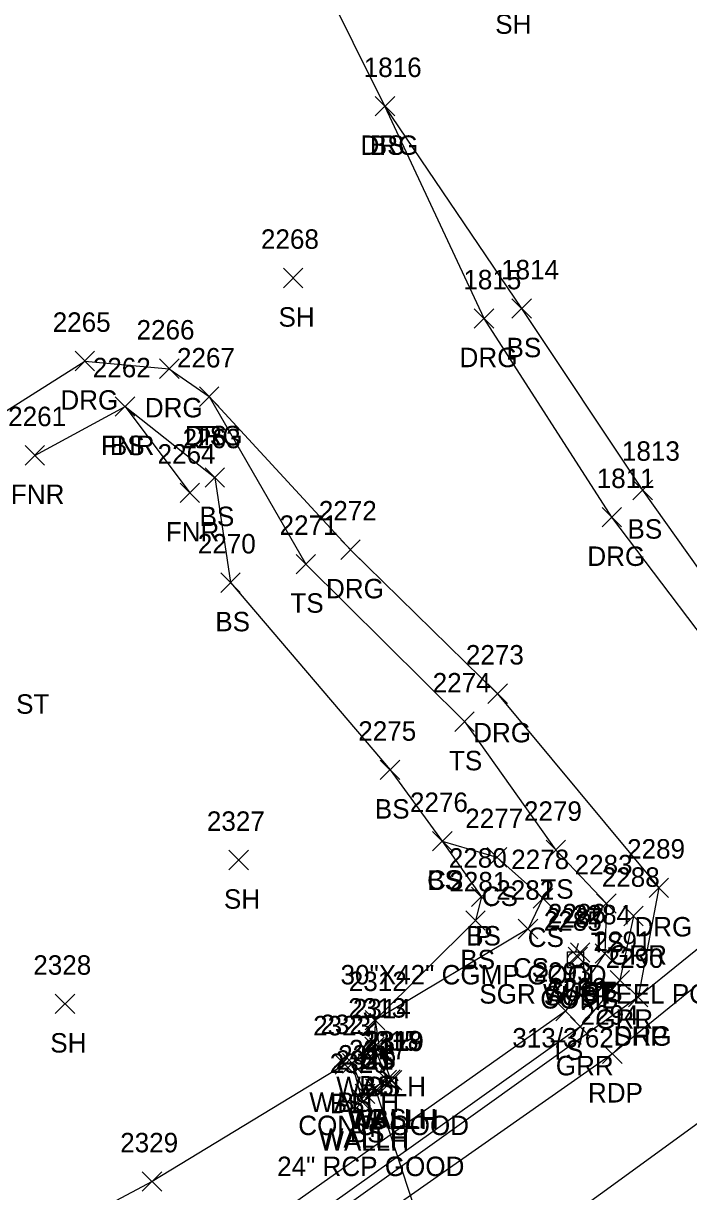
# Model space of a CAD drawing. Extents: x 1520648 to 1523413, y 732854 to 735518.
# Drawn here: x 1522064.2 to 1522132.5, y 733841.6 to 733961.6 of the extents above; entities that cross this region are included whole.
import ezdxf

# ---------------------------------------------------------------- set-up
doc = ezdxf.new("R2010")
doc.units = 0
for name, color, linetype in [('D_A', 7, 'Continuous'), ('D_C', 7, 'Continuous'), ('D_I', 7, 'Continuous'), ('D_TIC', 7, 'Continuous'), ('DCP', 7, 'Continuous'), ('DHW', 7, 'Continuous'), ('L_A', 7, 'Continuous'), ('L_I', 7, 'Continuous'), ('L_TIC', 7, 'Continuous'), ('LELB', 7, 'Continuous'), ('LFNC', 7, 'Continuous'), ('P_A', 7, 'Continuous'), ('P_I', 7, 'Continuous'), ('P_TIC', 7, 'Continuous'), ('PET', 7, 'Continuous'), ('PRC', 7, 'Continuous'), ('PSP', 7, 'Continuous'), ('R_A', 7, 'Continuous'), ('R_C', 7, 'Continuous'), ('R_I', 7, 'Continuous'), ('R_TIC', 7, 'Continuous'), ('RDG', 7, 'Continuous'), ('RGR', 7, 'Continuous'), ('U_A', 7, 'Continuous'), ('U_C', 7, 'Continuous'), ('U_I', 7, 'Continuous'), ('U_TIC', 7, 'Continuous'), ('UP', 7, 'Continuous')]:
    doc.layers.add(name, color=color, linetype=linetype)

msp = doc.modelspace()

# ---------------------------------------------------------------- linework, layer by layer
at = {"layer": 'D_TIC'}
for points in [[(1522110.25, 733870.85), (1522112.25, 733872.85)], [(1522112.25, 733870.85), (1522110.25, 733872.85)], [(1522099.76, 733855.37), (1522101.76, 733857.37)], [(1522101.76, 733855.37), (1522099.76, 733857.37)], [(1522096.99, 733853.75), (1522098.99, 733855.75)], [(1522098.99, 733853.75), (1522096.99, 733855.75)], [(1522099.35, 733851.16), (1522101.35, 733853.16)], [(1522101.35, 733851.16), (1522099.35, 733853.16)], [(1522100.91, 733852.07), (1522102.91, 733854.07)], [(1522102.91, 733852.07), (1522100.91, 733854.07)], [(1522101.09, 733852), (1522103.09, 733854)], [(1522103.09, 733852), (1522101.09, 733854)], [(1522097.97, 733850.08), (1522099.97, 733852.08)], [(1522099.97, 733850.08), (1522097.97, 733852.08)], [(1522098.03, 733849.76), (1522100.03, 733851.76)], [(1522100.03, 733849.76), (1522098.03, 733851.76)]]:
    msp.add_lwpolyline(points, dxfattribs=at)
at = {"layer": 'DCP'}
msp.add_lwpolyline([(1522100.35, 733852.16), (1522116.16, 733803.91)], dxfattribs=at)
at = {"layer": 'DHW'}
for points in [[(1522100.76, 733856.37), (1522101.91, 733853.07)], [(1522098.97, 733851.08), (1522097.99, 733854.75)], [(1522102.09, 733853), (1522099.03, 733850.76)]]:
    msp.add_lwpolyline(points, dxfattribs=at)
at = {"layer": 'L_TIC'}
for points in [[(1522100.35, 733952.08), (1522102.35, 733954.08)], [(1522102.35, 733952.08), (1522100.35, 733954.08)], [(1522090.93, 733934.43), (1522092.93, 733936.43)], [(1522092.93, 733934.43), (1522090.93, 733936.43)], [(1522114.39, 733931.29), (1522116.39, 733933.29)], [(1522116.39, 733931.29), (1522114.39, 733933.29)], [(1522082.31, 733922.24), (1522084.31, 733924.24)], [(1522084.31, 733922.24), (1522082.31, 733924.24)], [(1522073.67, 733921.23), (1522075.67, 733923.23)], [(1522075.67, 733921.23), (1522073.67, 733923.23)], [(1522073.67, 733921.23), (1522075.67, 733923.23)], [(1522075.67, 733921.23), (1522073.67, 733923.23)], [(1522064.41, 733916.21), (1522066.41, 733918.21)], [(1522066.41, 733916.21), (1522064.41, 733918.21)], [(1522082.88, 733913.94), (1522084.88, 733915.94)], [(1522084.88, 733913.94), (1522082.88, 733915.94)], [(1522080.31, 733912.36), (1522082.31, 733914.36)], [(1522082.31, 733912.36), (1522080.31, 733914.36)], [(1522126.81, 733912.65), (1522128.81, 733914.65)], [(1522128.81, 733912.65), (1522126.81, 733914.65)], [(1522092.23, 733905.04), (1522094.23, 733907.04)], [(1522094.23, 733905.04), (1522092.23, 733907.04)], [(1522084.49, 733903.13), (1522086.49, 733905.13)], [(1522086.49, 733903.13), (1522084.49, 733905.13)], [(1522108.51, 733888.85), (1522110.51, 733890.85)], [(1522110.51, 733888.85), (1522108.51, 733890.85)], [(1522100.87, 733883.89), (1522102.87, 733885.89)], [(1522102.87, 733883.89), (1522100.87, 733885.89)], [(1522106.24, 733876.57), (1522108.24, 733878.57)], [(1522108.24, 733876.57), (1522106.24, 733878.57)], [(1522106.24, 733876.57), (1522108.24, 733878.57)], [(1522108.24, 733876.57), (1522106.24, 733878.57)], [(1522117.89, 733875.66), (1522119.89, 733877.66)], [(1522119.89, 733875.66), (1522117.89, 733877.66)], [(1522085.33, 733874.63), (1522087.33, 733876.63)], [(1522087.33, 733874.63), (1522085.33, 733876.63)], [(1522111.85, 733874.91), (1522113.85, 733876.91)], [(1522113.85, 733874.91), (1522111.85, 733876.91)], [(1522110.25, 733870.85), (1522112.25, 733872.85)], [(1522112.25, 733870.85), (1522110.25, 733872.85)], [(1522116.57, 733870.7), (1522118.57, 733872.7)], [(1522118.57, 733870.7), (1522116.57, 733872.7)], [(1522123.08, 733870.16), (1522125.08, 733872.16)], [(1522125.08, 733870.16), (1522123.08, 733872.16)], [(1522109.65, 733868.41), (1522111.65, 733870.41)], [(1522111.65, 733868.41), (1522109.65, 733870.41)], [(1522115.04, 733867.55), (1522117.04, 733869.55)], [(1522117.04, 733867.55), (1522115.04, 733869.55)], [(1522122.92, 733865.02), (1522124.92, 733867.02)], [(1522124.92, 733865.02), (1522122.92, 733867.02)], [(1522067.51, 733859.85), (1522069.51, 733861.85)], [(1522069.51, 733859.85), (1522067.51, 733861.85)], [(1522099.33, 733858.17), (1522101.33, 733860.17)], [(1522101.33, 733858.17), (1522099.33, 733860.17)], [(1522099.33, 733858.17), (1522101.33, 733860.17)], [(1522101.33, 733858.17), (1522099.33, 733860.17)], [(1522118.88, 733859.12), (1522120.88, 733861.12)], [(1522120.88, 733859.12), (1522118.88, 733861.12)], [(1522099.27, 733855.44), (1522101.27, 733857.44)], [(1522101.27, 733855.44), (1522099.27, 733857.44)], [(1522099.76, 733855.37), (1522101.76, 733857.37)], [(1522101.76, 733855.37), (1522099.76, 733857.37)], [(1522096.24, 733853.62), (1522098.24, 733855.62)], [(1522098.24, 733853.62), (1522096.24, 733855.62)], [(1522096.99, 733853.75), (1522098.99, 733855.75)], [(1522098.99, 733853.75), (1522096.99, 733855.75)], [(1522100.54, 733852.05), (1522102.54, 733854.05)], [(1522102.54, 733852.05), (1522100.54, 733854.05)], [(1522098.3, 733850.62), (1522100.3, 733852.62)], [(1522100.3, 733850.62), (1522098.3, 733852.62)], [(1522076.44, 733841.6), (1522078.44, 733843.6)], [(1522078.44, 733841.6), (1522076.44, 733843.6)]]:
    msp.add_lwpolyline(points, dxfattribs=at)
at = {"layer": 'LELB'}
for points in [[(1522141.75, 733895.16), (1522137.09, 733900.6), (1522127.81, 733913.65), (1522115.39, 733932.29), (1522101.35, 733953.08)], [(1522083.31, 733923.24), (1522093.23, 733906.04), (1522109.51, 733889.85), (1522118.89, 733876.66), (1522124.08, 733871.16), (1522123.92, 733866.02), (1522119.88, 733860.12), (1522085.87, 733836.04), (1522047.29, 733811.54), (1522006.08, 733788.52), (1521959.88, 733764.78), (1521936.15, 733751.97)], [(1522074.67, 733922.23), (1522083.88, 733914.94), (1522085.49, 733904.13), (1522101.87, 733884.89), (1522107.24, 733877.57), (1522111.25, 733871.85), (1522110.65, 733869.41), (1522100.33, 733859.17), (1522100.27, 733856.44), (1522101.54, 733853.05), (1522099.3, 733851.62), (1522097.99, 733854.75), (1522097.24, 733854.62), (1522077.44, 733842.6), (1522038.26, 733821.74), (1522024.98, 733813.1), (1522007.39, 733798.44), (1521977.07, 733777.17), (1521956.26, 733766.14), (1521934.5, 733753.74), (1521909.85, 733741.77)], [(1522107.24, 733877.57), (1522112.85, 733875.91), (1522117.57, 733871.7), (1522116.04, 733868.55), (1522100.33, 733859.17), (1522100.76, 733856.37)]]:
    msp.add_lwpolyline(points, dxfattribs=at)
at = {"layer": 'LFNC'}
msp.add_lwpolyline([(1522065.41, 733917.21), (1522074.67, 733922.23), (1522081.31, 733913.36)], dxfattribs=at)
at = {"layer": 'P_TIC'}
for points in [[(1522126.34, 733860.55), (1522128.34, 733862.55)], [(1522128.34, 733860.55), (1522126.34, 733862.55)], [(1522123.7, 733854.72), (1522125.7, 733856.72)], [(1522125.7, 733854.72), (1522123.7, 733856.72)]]:
    msp.add_lwpolyline(points, dxfattribs=at)
at = {"layer": 'PET'}
msp.add_lwpolyline([(1522409.89, 734185.46), (1522384.8, 734151.86), (1522362.15, 734120.96), (1522340.09, 734090.38), (1522317.27, 734060.02), (1522297.22, 734033.87), (1522262.69, 733990.17), (1522247.44, 733972.23), (1522223.91, 733946.24), (1522192.48, 733913.96), (1522164.52, 733888.05), (1522124.7, 733855.72), (1522089.98, 733831.33), (1522050.33, 733806.1), (1522008.23, 733782.16), (1521961.73, 733759.37), (1521937.85, 733748.92), (1521892.74, 733731.02), (1521853.04, 733716.93), (1521810.12, 733704.13), (1521784.9, 733696.8), (1521738.04, 733684.33), (1521683.5, 733669.74)], dxfattribs=at)
at = {"layer": 'PRC'}
msp.add_lwpolyline([(1522254.71, 733962.62), (1522224.2, 733929), (1522197.91, 733903), (1522164.25, 733873.02), (1522142.54, 733855.17), (1522104.41, 733827.43), (1522070.85, 733804.7), (1522039.57, 733786.25), (1522009.6, 733770.04), (1521986.99, 733758.56), (1521958.12, 733745.43), (1521942.23, 733738.37), (1521896.32, 733720.33), (1521857.71, 733706.32), (1521841.62, 733701.43), (1521812.17, 733692.84), (1521787.03, 733685.66), (1521768.25, 733680.62), (1521726.09, 733669.37), (1521688.17, 733658.56)], dxfattribs=at)
at = {"layer": 'PSP'}
msp.add_lwpolyline([(1522407.44, 734186.96), (1522382.7, 734153.4), (1522359.98, 734122.45), (1522337.92, 734092.02), (1522315.01, 734061.41), (1522295.21, 734035.76), (1522260.62, 733991.79), (1522245.88, 733973.99), (1522222.05, 733948.06), (1522190.45, 733915.42), (1522160.99, 733888.49), (1522154.25, 733883.34), (1522127.34, 733861.55), (1522088.3, 733833.58), (1522048.98, 733808.78), (1522007.27, 733785.06), (1521960.9, 733762.47), (1521936.68, 733751.08), (1521891.96, 733733.48), (1521851.86, 733719.56), (1521809.02, 733706.62), (1521784.1, 733699.99), (1521736.06, 733688.52), (1521682.58, 733672.91)], dxfattribs=at)
at = {"layer": 'R_TIC'}
for points in [[(1522100.35, 733952.08), (1522102.35, 733954.08)], [(1522102.35, 733952.08), (1522100.35, 733954.08)], [(1522110.52, 733930.27), (1522112.52, 733932.27)], [(1522112.52, 733930.27), (1522110.52, 733932.27)], [(1522069.54, 733925.9), (1522071.54, 733927.9)], [(1522071.54, 733925.9), (1522069.54, 733927.9)], [(1522078.21, 733925.11), (1522080.21, 733927.11)], [(1522080.21, 733925.11), (1522078.21, 733927.11)], [(1522082.31, 733922.24), (1522084.31, 733924.24)], [(1522084.31, 733922.24), (1522082.31, 733924.24)], [(1522123.65, 733909.85), (1522125.65, 733911.85)], [(1522125.65, 733909.85), (1522123.65, 733911.85)], [(1522096.82, 733906.52), (1522098.82, 733908.52)], [(1522098.82, 733906.52), (1522096.82, 733908.52)], [(1522111.92, 733891.72), (1522113.92, 733893.72)], [(1522113.92, 733891.72), (1522111.92, 733893.72)], [(1522128.47, 733871.78), (1522130.47, 733873.78)], [(1522130.47, 733871.78), (1522128.47, 733873.78)], [(1522125.87, 733868.88), (1522127.87, 733870.88)], [(1522127.87, 733868.88), (1522125.87, 733870.88)], [(1522124.46, 733862.29), (1522126.46, 733864.29)], [(1522126.46, 733862.29), (1522124.46, 733864.29)], [(1522126.34, 733860.55), (1522128.34, 733862.55)], [(1522128.34, 733860.55), (1522126.34, 733862.55)], [(1522120.4, 733857.51), (1522122.4, 733859.51)], [(1522122.4, 733857.51), (1522120.4, 733859.51)]]:
    msp.add_lwpolyline(points, dxfattribs=at)
at = {"layer": 'RDG'}
for points in [[(1522154.25, 733883.34), (1522147.27, 733883.63), (1522138.42, 733892.63), (1522124.65, 733910.85), (1522111.52, 733931.27), (1522101.35, 733953.08), (1522088.31, 733979.36), (1522086.25, 733984.71)], [(1522043.08, 733909.54), (1522070.54, 733926.9), (1522079.21, 733926.11), (1522083.31, 733923.24), (1522097.82, 733907.52), (1522112.92, 733892.72), (1522129.47, 733872.78), (1522127.34, 733861.55)]]:
    msp.add_lwpolyline(points, dxfattribs=at)
at = {"layer": 'RGR'}
msp.add_lwpolyline([(1522126.87, 733869.88), (1522125.46, 733863.29), (1522121.4, 733858.51), (1522087.42, 733834.28), (1522048.41, 733809.66), (1522007.43, 733786.32), (1521960.48, 733763.27), (1521936.15, 733751.97), (1521909.85, 733741.77), (1521879.82, 733730.48), (1521867.78, 733728.02), (1521851.14, 733720.49), (1521809.1, 733707.87), (1521796.23, 733704.91), (1521783.93, 733704.85)], dxfattribs=at)
at = {"layer": 'U_TIC'}
for points in [[(1522120.15, 733864.69), (1522122.15, 733866.69)], [(1522122.15, 733864.69), (1522120.15, 733866.69)], [(1522120.4, 733865.13), (1522122.4, 733867.13)], [(1522122.4, 733865.13), (1522120.4, 733867.13)]]:
    msp.add_lwpolyline(points, dxfattribs=at)
at = {"layer": 'UP'}
for p, q in [((1522120.08, 733864.54), (1522120.08, 733866.2)), ((1522120.08, 733866.2), (1522121.75, 733866.2)), ((1522121.17, 733867.04), (1522120.92, 733866.2)), ((1522121.75, 733866.2), (1522121.75, 733864.54)), ((1522120.92, 733865.37), (1522120.92, 733865.37)), ((1522121.75, 733864.54), (1522120.08, 733864.54)), ((1522120.67, 733863.7), (1522120.92, 733864.54))]:
    msp.add_line(p, q, dxfattribs=at)
msp.add_circle((1522120.92, 733865.37), 0.833, dxfattribs=at)

# ---------------------------------------------------------------- texts
at = {"layer": 'D_A'}
for s, p in [('P', (1522110.63, 733866.85)), ('WALLH', (1522096.35, 733851.37)), ('WALLH', (1522093.59, 733849.75)), ('WALLH', (1522097.5, 733848.07)), ('WALLH', (1522097.68, 733848)), ('P', (1522099.73, 733847.16)), ('WALLH', (1522094.56, 733846.08)), ('WALLH', (1522094.62, 733845.76))]:
    msp.add_text(s, height=2, dxfattribs=at).set_placement(p)
at = {"layer": 'D_C'}
for s, p in [('30"X42" CGMP GOOD', (1522096.79, 733862.85)), ('CONC. GOOD', (1522092.45, 733847.37)), ('24" RCP GOOD', (1522090.28, 733843.16))]:
    msp.add_text(s, height=2, dxfattribs=at).set_placement(p)
at = {"layer": 'D_I'}
for s, p in [('2280', (1522107.91, 733874.85)), ('2314', (1522098.06, 733859.37)), ('2322', (1522094.73, 733857.75)), ('2318', (1522099.22, 733856.07)), ('2319', (1522099.39, 733856)), ('2317', (1522097.66, 733855.16)), ('2320', (1522095.68, 733853.76)), ('2321', (1522096.28, 733854.08))]:
    msp.add_text(s, height=2, dxfattribs=at).set_placement(p)
at = {"layer": 'L_A'}
for s, p in [('SH', (1522112.67, 733960.52)), ('BS', (1522099.79, 733948.08)), ('SH', (1522090.42, 733930.43)), ('BS', (1522113.83, 733927.29)), ('TS', (1522081.72, 733918.24)), ('FNR', (1522072.2, 733917.23)), ('BS', (1522073.11, 733917.23)), ('FNR', (1522062.95, 733912.21)), ('BS', (1522082.32, 733909.94)), ('BS', (1522126.25, 733908.65)), ('FNR', (1522078.85, 733908.36)), ('TS', (1522091.64, 733901.04)), ('BS', (1522083.93, 733899.13)), ('STPW POR GDN ST', (1522041.79, 733890.66)), ('TS', (1522107.92, 733884.85)), ('BS', (1522100.31, 733879.89)), ('CS', (1522105.68, 733872.57)), ('BS', (1522105.68, 733872.57)), ('TS', (1522117.3, 733871.66)), ('SH', (1522084.82, 733870.63)), ('CS', (1522111.29, 733870.91)), ('BS', (1522109.69, 733866.85)), ('CS', (1522116.01, 733866.7)), ('TS', (1522122.49, 733866.16)), ('BS', (1522109.09, 733864.41)), ('CS', (1522114.48, 733863.55)), ('TS', (1522122.33, 733861.02)), ('SH', (1522066.99, 733855.85)), ('TS', (1522118.29, 733855.12)), ('CS', (1522098.77, 733854.17)), ('BS', (1522098.77, 733854.17)), ('BS', (1522098.71, 733851.44)), ('CS', (1522099.2, 733851.37)), ('BS', (1522096.44, 733849.75)), ('BS', (1522095.68, 733849.62)), ('BS', (1522099.98, 733848.05)), ('BS', (1522097.74, 733846.62))]:
    msp.add_text(s, height=2, dxfattribs=at).set_placement(p)
at = {"layer": 'L_I'}
for s, p in [('1816', (1522099.17, 733956.08)), ('2268', (1522088.62, 733938.43)), ('1814', (1522113.27, 733935.29)), ('2267', (1522080, 733926.24)), ('2262', (1522071.36, 733925.23)), ('2262', (1522071.36, 733925.23)), ('2261', (1522062.67, 733920.21)), ('2263', (1522080.58, 733917.94)), ('2264', (1522078.01, 733916.36)), ('1813', (1522125.68, 733916.65)), ('2271', (1522090.53, 733909.04)), ('2270', (1522082.14, 733907.13)), ('2274', (1522106.25, 733892.85)), ('2275', (1522098.61, 733887.89)), ('2276', (1522103.92, 733880.57)), ('2276', (1522103.92, 733880.57)), ('2327', (1522083.07, 733878.63)), ('2277', (1522109.59, 733878.91)), ('2279', (1522115.62, 733879.66)), ('2280', (1522107.91, 733874.85)), ('2278', (1522114.31, 733874.7)), ('2283', (1522120.82, 733874.16)), ('2281', (1522107.96, 733872.41)), ('2282', (1522112.78, 733871.55)), ('2284', (1522120.66, 733869.02)), ('2328', (1522065.25, 733863.85)), ('2293', (1522116.62, 733863.12)), ('2312', (1522097.64, 733862.17)), ('2312', (1522097.64, 733862.17)), ('2313', (1522097.58, 733859.44)), ('2314', (1522098.06, 733859.37)), ('2323', (1522093.98, 733857.62)), ('2322', (1522094.73, 733857.75)), ('2315', (1522098.85, 733856.05)), ('2316', (1522096.55, 733854.62)), ('2329', (1522074.17, 733845.6))]:
    msp.add_text(s, height=2, dxfattribs=at).set_placement(p)
at = {"layer": 'P_A'}
for s, p in [('SHP', (1522124.88, 733856.55)), ('RDP', (1522122.19, 733850.72))]:
    msp.add_text(s, height=2, dxfattribs=at).set_placement(p)
at = {"layer": 'P_I'}
for s, p in [('2290', (1522124, 733864.55)), ('2294', (1522121.44, 733858.72))]:
    msp.add_text(s, height=2, dxfattribs=at).set_placement(p)
at = {"layer": 'R_A'}
for s, p in [('DRG', (1522098.84, 733948.08)), ('DRG', (1522109.01, 733926.27)), ('DRG', (1522068.03, 733921.9)), ('DRG', (1522076.7, 733921.11)), ('DRG', (1522080.8, 733918.24)), ('DRG', (1522122.13, 733905.85)), ('DRG', (1522095.3, 733902.52)), ('DRG', (1522110.41, 733887.72)), ('DRG', (1522126.96, 733867.78)), ('GRR', (1522124.36, 733864.88)), ('GRR', (1522122.94, 733858.29)), ('DRG', (1522124.83, 733856.55)), ('GRR', (1522118.89, 733853.51))]:
    msp.add_text(s, height=2, dxfattribs=at).set_placement(p)
at = {"layer": 'R_C'}
msp.add_text('SGR W/ STEEL POST', height=2, dxfattribs=at).set_placement((1522111.04, 733860.88))
at = {"layer": 'R_I'}
for s, p in [('1816', (1522099.17, 733956.08)), ('1815', (1522109.4, 733934.27)), ('2265', (1522067.24, 733929.9)), ('2266', (1522075.85, 733929.11)), ('2267', (1522080, 733926.24)), ('1811', (1522123.09, 733913.85)), ('2272', (1522094.56, 733910.52)), ('2273', (1522109.66, 733895.72)), ('2289', (1522126.21, 733875.78)), ('2288', (1522123.61, 733872.88)), ('2291', (1522122.76, 733866.29)), ('2290', (1522124, 733864.55)), ('2292', (1522118.14, 733861.51))]:
    msp.add_text(s, height=2, dxfattribs=at).set_placement(p)
at = {"layer": 'U_A'}
for s, p in [('SUBT', (1522117.65, 733860.69)), ('SUBE', (1522117.93, 733861.13)), ('COMB', (1522117.3, 733860.37))]:
    msp.add_text(s, height=2, dxfattribs=at).set_placement(p)
at = {"layer": 'U_C'}
msp.add_text('313/3/62', height=2, dxfattribs=at).set_placement((1522114.43, 733856.37))
at = {"layer": 'U_I'}
for s, p in [('2286', (1522118.08, 733869.13)), ('2285', (1522117.66, 733868.37)), ('2287', (1522117.89, 733868.69))]:
    msp.add_text(s, height=2, dxfattribs=at).set_placement(p)

doc.saveas('drawing.dxf')
